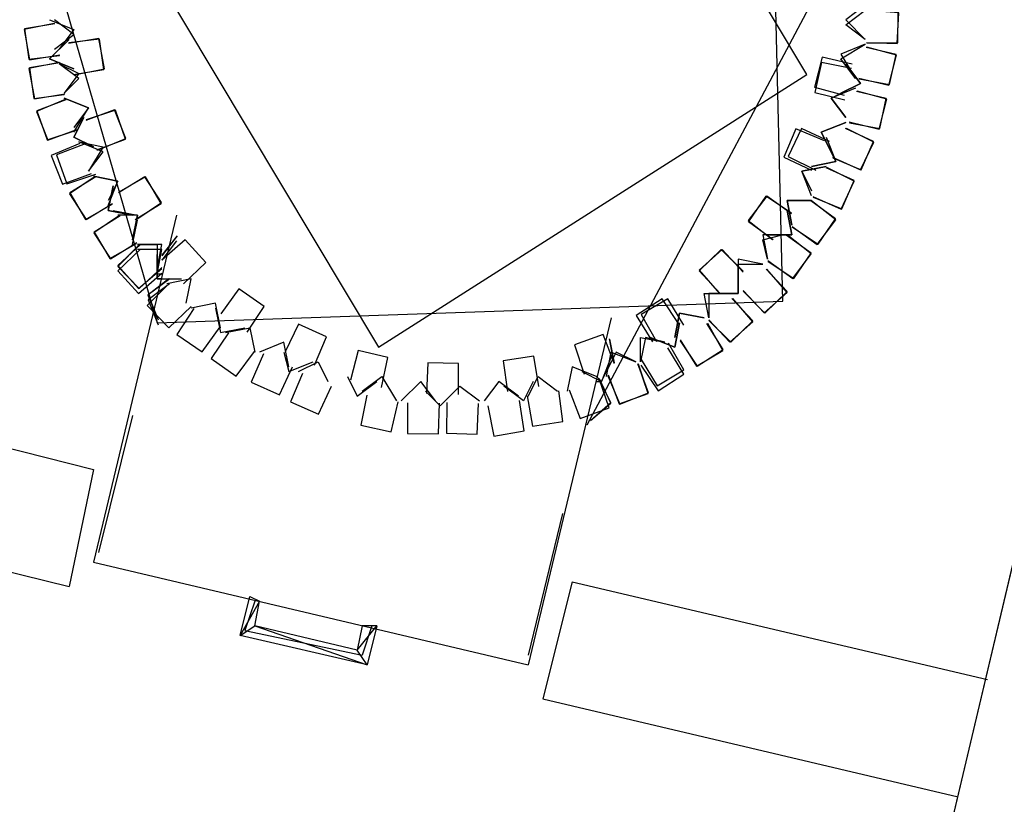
# Model space of a CAD drawing. Header units: feet. Extents: x -79 to 198, y -22 to 181.
# Tile 356 of 656: x 36.69 to 39.38, y 62.33 to 64.47. Entities that reach past the tile are written whole.
import ezdxf

# ---------------------------------------------------------------- set-up
doc = ezdxf.new("R2010")
doc.units = ezdxf.units.FT
doc.layers.add('A-LINEA', color=7, linetype='CONTINUOUS')
doc.layers.add('A-LINEA-FINA', color=9, linetype='CONTINUOUS')

msp = doc.modelspace()

# ---------------------------------------------------------------- linework, layer by layer
at = {"layer": 'A-LINEA'}
for p, q in [((40.7867, 68.8311), (38.56, 59.4311)), ((40.7867, 68.8311), (38.56, 59.4311)), ((39, 64.5111), (38.9467, 64.4711)), ((39, 64.5111), (38.9467, 64.4711)), ((38.9467, 64.4711), (39, 64.4178)), ((38.9467, 64.4711), (39, 64.4178)), ((39, 64.4044), (38.9333, 64.3778)), ((39, 64.4044), (38.9333, 64.3778)), ((38.9333, 64.3778), (38.9733, 64.3111)), ((38.9333, 64.3778), (38.9733, 64.3111)), ((38.9067, 64.2578), (38.96, 64.2844)), ((38.9067, 64.2578), (38.96, 64.2844)), ((36.8133, 64.2578), (36.88, 64.2311)), ((36.8133, 64.2578), (36.88, 64.2311)), ((38.9467, 64.2044), (38.9067, 64.2578)), ((38.9467, 64.2044), (38.9067, 64.2578)), ((36.88, 64.2311), (36.84, 64.1778)), ((36.88, 64.2311), (36.84, 64.1778)), ((36.84, 64.1511), (36.8667, 64.2044)), ((36.84, 64.1511), (36.8667, 64.2044)), ((38.88, 64.1644), (38.9467, 64.1911)), ((38.88, 64.1644), (38.9467, 64.1911)), ((38.9067, 64.1111), (38.88, 64.1644)), ((38.9067, 64.1111), (38.88, 64.1644)), ((36.8933, 64.1244), (36.84, 64.1511)), ((36.8933, 64.1244), (36.84, 64.1511)), ((38.8267, 64.0578), (38.8933, 64.0711)), ((38.8267, 64.0578), (38.8933, 64.0711)), ((38.8533, 63.9911), (38.8267, 64.0578)), ((38.8533, 63.9911), (38.8267, 64.0578)), ((36.9333, 63.9511), (36.9467, 64.0178)), ((36.9333, 63.9511), (36.9467, 64.0178)), ((37, 63.9378), (36.9333, 63.9511)), ((37, 63.9378), (36.9333, 63.9511)), ((37.12, 63.9378), (36.8933, 62.9911)), ((37.12, 63.9378), (36.8933, 62.9911)), ((37, 63.8578), (37.0133, 63.9244)), ((37, 63.8578), (37.0133, 63.9244)), ((37, 63.8578), (37.0133, 63.9244)), ((37, 63.8578), (37.0133, 63.9244)), ((37.1216, 63.8816), (37.0801, 63.8273)), ((37.1216, 63.8816), (37.0801, 63.8273)), ((37.1205, 63.8812), (37.0802, 63.8294)), ((37.1205, 63.8812), (37.0802, 63.8294)), ((37.12, 63.8677), (37.0802, 63.8156)), ((37.12, 63.8677), (37.0802, 63.8156)), ((37.16, 63.7644), (37.0933, 63.7511)), ((37.16, 63.7644), (37.0933, 63.7511)), ((37.1467, 63.6978), (37.16, 63.7644)), ((37.1467, 63.6978), (37.16, 63.7644)), ((38.3067, 63.6578), (38.08, 62.7111)), ((38.3067, 63.6578), (38.08, 62.7111)), ((38.48, 63.5778), (38.4933, 63.6444)), ((38.48, 63.5778), (38.4933, 63.6444)), ((38.315, 63.5339), (38.3017, 63.6009)), ((38.315, 63.5339), (38.3017, 63.6009)), ((38.3148, 63.5335), (38.302, 63.6006)), ((38.3148, 63.5335), (38.302, 63.6006)), ((38.3157, 63.5355), (38.3029, 63.5998)), ((38.3157, 63.5355), (38.3029, 63.5998)), ((38.4133, 63.6044), (38.48, 63.5778)), ((38.4133, 63.6044), (38.48, 63.5778)), ((38.32, 63.5644), (38.2933, 63.5111)), ((38.32, 63.5644), (38.2933, 63.5111)), ((38.2267, 63.5111), (38.28, 63.4844)), ((38.2267, 63.5111), (38.28, 63.4844)), ((36.0933, 63.4444), (36.8933, 63.2444)), ((36.0933, 63.4444), (36.8933, 63.2444)), ((37, 63.3911), (36.9067, 63.0178)), ((37, 63.3911), (36.9067, 63.0178)), ((36.8933, 63.2444), (36.8267, 62.9244)), ((36.8933, 63.2444), (36.8267, 62.9244)), ((36.0133, 63.1244), (36.8267, 62.9244)), ((36.0133, 63.1244), (36.8267, 62.9244)), ((38.1733, 63.1244), (38.08, 62.7378)), ((38.1733, 63.1244), (38.08, 62.7378)), ((36.8933, 62.9911), (38.08, 62.7111)), ((36.8933, 62.9911), (38.08, 62.7111)), ((38.2, 62.9378), (39.3333, 62.6711)), ((38.2, 62.9378), (39.3333, 62.6711)), ((38.2, 62.9378), (39.3333, 62.6711)), ((38.2, 62.9378), (39.3333, 62.6711)), ((37.3333, 62.8844), (37.3067, 62.8044)), ((37.3333, 62.8844), (37.3067, 62.8044)), ((37.3333, 62.8844), (37.3067, 62.8044)), ((37.3333, 62.8844), (37.3067, 62.8044)), ((37.6533, 62.8178), (37.6267, 62.7378)), ((37.6533, 62.8178), (37.6267, 62.7378)), ((37.6533, 62.8178), (37.6267, 62.7378)), ((37.6533, 62.8178), (37.6267, 62.7378)), ((37.3067, 62.8044), (37.6267, 62.7378)), ((37.3067, 62.8044), (37.6267, 62.7378)), ((37.3067, 62.8044), (37.6267, 62.7378)), ((37.3067, 62.8044), (37.6267, 62.7378))]:
    msp.add_line(p, q, dxfattribs=at)
for points in [[(39, 61.2844), (39.9733, 61.0578), (41.32, 66.7511), (40.3467, 66.9778), (39, 61.2844)], [(39, 61.2844), (39.9733, 61.0578), (41.32, 66.7511), (40.3467, 66.9778), (39, 61.2844)], [(37.5588, 65.7228), (36.7257, 64.8222), (37.067, 63.6439)], [(37.5588, 65.7228), (36.7257, 64.8222), (37.067, 63.6439)], [(37.5588, 65.7228), (36.7257, 64.8222), (37.067, 63.6439)], [(37.5588, 65.7228), (36.7257, 64.8222), (37.067, 63.6439)], [(38.2412, 63.3661), (39.0589, 64.9039), (37.5588, 65.7228)], [(38.2412, 63.3661), (39.0589, 64.9039), (37.5588, 65.7228)], [(38.1287, 65.5111), (36.9593, 64.767), (37.6713, 63.5778), (38.8407, 64.3219), (38.1287, 65.5111)], [(37.6713, 63.5778), (38.8407, 64.3219), (38.1287, 65.5111), (36.9593, 64.767), (37.6713, 63.5778)], [(38.1287, 65.5111), (36.9593, 64.767), (37.6713, 63.5778), (38.8407, 64.3219), (38.1287, 65.5111)], [(37.6713, 63.5778), (38.8407, 64.3219), (38.1287, 65.5111), (36.9593, 64.767), (37.6713, 63.5778)], [(37.067, 63.6439), (38.775, 63.7038), (38.733, 65.445)], [(37.067, 63.6439), (38.775, 63.7038), (38.733, 65.445)], [(39, 64.4178), (38.9467, 64.4578), (39, 64.4978)], [(39, 64.4178), (38.9467, 64.4578), (39, 64.4978)], [(39.0032, 64.4097), (39.0872, 64.4068), (39.0917, 64.4907), (39.0079, 64.4969)], [(39.0032, 64.4097), (39.0872, 64.4068), (39.0917, 64.4907), (39.0079, 64.4969)], [(39.0047, 64.4082), (39.0888, 64.4083), (39.0902, 64.4924), (39.0063, 64.4955)], [(39.0047, 64.4082), (39.0888, 64.4083), (39.0902, 64.4924), (39.0063, 64.4955)], [(36.7861, 64.4614), (36.7037, 64.4448), (36.7186, 64.3622), (36.8016, 64.3755)], [(36.7861, 64.4614), (36.7037, 64.4448), (36.7186, 64.3622), (36.8016, 64.3755)], [(36.7879, 64.4602), (36.705, 64.4466), (36.7169, 64.3635), (36.8003, 64.3737)], [(36.7879, 64.4602), (36.705, 64.4466), (36.7169, 64.3635), (36.8003, 64.3737)], [(36.7733, 64.4711), (36.84, 64.4444), (36.8, 64.3911)], [(36.7733, 64.4711), (36.84, 64.4444), (36.8, 64.3911)], [(36.7867, 64.3911), (36.84, 64.4311), (36.7867, 64.4711)], [(36.7867, 64.3911), (36.84, 64.4311), (36.7867, 64.4711)], [(36.8267, 64.4178), (36.7733, 64.3644), (36.84, 64.3378)], [(36.84, 64.3378), (36.7733, 64.3644), (36.8267, 64.4178)], [(36.8267, 64.4178), (36.7733, 64.3644), (36.84, 64.3378)], [(36.84, 64.3378), (36.7733, 64.3644), (36.8267, 64.4178)], [(36.8406, 64.3208), (36.923, 64.3374), (36.908, 64.4201), (36.8251, 64.4068)], [(36.8406, 64.3208), (36.923, 64.3374), (36.908, 64.4201), (36.8251, 64.4068)], [(36.8388, 64.3221), (36.9217, 64.3356), (36.9098, 64.4188), (36.8264, 64.4085)], [(36.8388, 64.3221), (36.9217, 64.3356), (36.9098, 64.4188), (36.8264, 64.4085)], [(38.9733, 64.3111), (38.9333, 64.3644), (39, 64.4044)], [(38.9733, 64.3111), (38.9333, 64.3644), (39, 64.4044)], [(38.9826, 64.3124), (39.0644, 64.2931), (39.0852, 64.3745), (39.0043, 64.3969)], [(38.9826, 64.3124), (39.0644, 64.2931), (39.0852, 64.3745), (39.0043, 64.3969)], [(38.9838, 64.3105), (39.0663, 64.2943), (39.0841, 64.3764), (39.0024, 64.3958)], [(38.9838, 64.3105), (39.0663, 64.2943), (39.0841, 64.3764), (39.0024, 64.3958)], [(36.7994, 64.3547), (36.717, 64.3382), (36.732, 64.2555), (36.8149, 64.2688)], [(36.7994, 64.3547), (36.717, 64.3382), (36.732, 64.2555), (36.8149, 64.2688)], [(36.8012, 64.3535), (36.7183, 64.34), (36.7302, 64.2568), (36.8136, 64.2671)], [(36.8012, 64.3535), (36.7183, 64.34), (36.7302, 64.2568), (36.8136, 64.2671)], [(36.8133, 64.2711), (36.8533, 64.3111), (36.8, 64.3511)], [(36.8, 64.3511), (36.8533, 64.3244), (36.8133, 64.2711)], [(36.8133, 64.2711), (36.8533, 64.3111), (36.8, 64.3511)], [(36.8, 64.3511), (36.8533, 64.3244), (36.8133, 64.2711)], [(38.964, 64.3499), (38.8822, 64.3691), (38.8614, 64.2877), (38.9424, 64.2653)], [(38.964, 64.3499), (38.8822, 64.3691), (38.8614, 64.2877), (38.9424, 64.2653)], [(38.9628, 64.3384), (38.8804, 64.3546), (38.8625, 64.2725), (38.9443, 64.253)], [(38.9628, 64.3384), (38.8804, 64.3546), (38.8625, 64.2725), (38.9443, 64.253)], [(38.9333, 64.2711), (38.9867, 64.2978), (38.9467, 64.3511)], [(38.9467, 64.3511), (38.9867, 64.2978), (38.9333, 64.2711)], [(38.9333, 64.2711), (38.9867, 64.2978), (38.9467, 64.3511)], [(38.9467, 64.3511), (38.9867, 64.2978), (38.9333, 64.2711)], [(38.9733, 64.2844), (38.9067, 64.2578), (38.9467, 64.2044)], [(38.9733, 64.2844), (38.9067, 64.2578), (38.9467, 64.2044)], [(38.956, 64.1924), (39.0378, 64.1731), (39.0586, 64.2545), (38.9776, 64.2769)], [(38.956, 64.1924), (39.0378, 64.1731), (39.0586, 64.2545), (38.9776, 64.2769)], [(38.9572, 64.1905), (39.0396, 64.1743), (39.0575, 64.2564), (38.9757, 64.2758)], [(38.9572, 64.1905), (39.0396, 64.1743), (39.0575, 64.2564), (38.9757, 64.2758)], [(36.8156, 64.2535), (36.7381, 64.2212), (36.7689, 64.143), (36.8476, 64.1722)], [(36.8156, 64.2535), (36.7381, 64.2212), (36.7689, 64.143), (36.8476, 64.1722)], [(36.8177, 64.2526), (36.739, 64.2232), (36.7669, 64.1439), (36.8467, 64.1703)], [(36.8177, 64.2526), (36.739, 64.2232), (36.7669, 64.1439), (36.8467, 64.1703)], [(36.84, 64.1644), (36.88, 64.2311), (36.8133, 64.2578)], [(36.84, 64.1644), (36.88, 64.2311), (36.8133, 64.2578)], [(36.9044, 64.1154), (36.9819, 64.1477), (36.9511, 64.2259), (36.8724, 64.1967)], [(36.9044, 64.1154), (36.9819, 64.1477), (36.9511, 64.2259), (36.8724, 64.1967)], [(36.9023, 64.1163), (36.981, 64.1457), (36.9531, 64.225), (36.8733, 64.1986)], [(36.9023, 64.1163), (36.981, 64.1457), (36.9531, 64.225), (36.8733, 64.1986)], [(36.8667, 64.2044), (36.84, 64.1511), (36.8933, 64.1244)], [(36.8667, 64.2044), (36.84, 64.1511), (36.8933, 64.1244)], [(38.9467, 64.1911), (38.88, 64.1644), (38.9067, 64.1111)], [(38.9467, 64.1911), (38.88, 64.1644), (38.9067, 64.1111)], [(38.8885, 64.1414), (38.8108, 64.1734), (38.7773, 64.0964), (38.8537, 64.0613)], [(38.8885, 64.1414), (38.8108, 64.1734), (38.7773, 64.0964), (38.8537, 64.0613)], [(38.9027, 64.1394), (38.8262, 64.1742), (38.7899, 64.0984), (38.8649, 64.0606)], [(38.9027, 64.1394), (38.8262, 64.1742), (38.7899, 64.0984), (38.8649, 64.0606)], [(38.9107, 64.0962), (38.9871, 64.0614), (39.0235, 64.1372), (38.9484, 64.1749)], [(38.9107, 64.0962), (38.9871, 64.0614), (39.0235, 64.1372), (38.9484, 64.1749)], [(38.9115, 64.0942), (38.9892, 64.0622), (39.0227, 64.1392), (38.9463, 64.1742)], [(38.9115, 64.0942), (38.9892, 64.0622), (39.0227, 64.1392), (38.9463, 64.1742)], [(36.8556, 64.1335), (36.7781, 64.1012), (36.8089, 64.023), (36.8876, 64.0522)], [(36.8556, 64.1335), (36.7781, 64.1012), (36.8089, 64.023), (36.8876, 64.0522)], [(36.871, 64.1326), (36.7923, 64.1032), (36.8202, 64.0239), (36.9, 64.0503)], [(36.871, 64.1326), (36.7923, 64.1032), (36.8202, 64.0239), (36.9, 64.0503)], [(36.88, 64.0578), (36.92, 64.1111), (36.8533, 64.1378)], [(36.8533, 64.1378), (36.92, 64.1244), (36.88, 64.0578)], [(36.88, 64.0578), (36.92, 64.1111), (36.8533, 64.1378)], [(36.8533, 64.1378), (36.92, 64.1244), (36.88, 64.0578)], [(38.8933, 64.1511), (38.92, 64.0844), (38.8533, 64.0711)], [(38.8933, 64.1511), (38.92, 64.0844), (38.8533, 64.0711)], [(38.8533, 64.0711), (38.92, 64.0844), (38.8933, 64.1378)], [(38.8533, 64.0711), (38.92, 64.0844), (38.8933, 64.1378)], [(38.8933, 64.0711), (38.8267, 64.0578), (38.8533, 64.0044)], [(38.8933, 64.0711), (38.8267, 64.0578), (38.8533, 64.0044)], [(38.8573, 63.9895), (38.9338, 63.9547), (38.9701, 64.0305), (38.8951, 64.0683)], [(38.8573, 63.9895), (38.9338, 63.9547), (38.9701, 64.0305), (38.8951, 64.0683)], [(38.8582, 63.9875), (38.9359, 63.9555), (38.9694, 64.0325), (38.893, 64.0676)], [(38.8582, 63.9875), (38.9359, 63.9555), (38.9694, 64.0325), (38.893, 64.0676)], [(36.8977, 64.0434), (36.8279, 63.9966), (36.8733, 63.9259), (36.9449, 63.97)], [(36.8977, 64.0434), (36.8279, 63.9966), (36.8733, 63.9259), (36.9449, 63.97)], [(36.8998, 64.043), (36.8284, 63.9987), (36.8712, 63.9265), (36.9443, 63.9679)], [(36.8998, 64.043), (36.8284, 63.9987), (36.8712, 63.9265), (36.9443, 63.9679)], [(36.9333, 63.9644), (36.96, 64.0311), (36.8933, 64.0444)], [(36.8933, 64.0444), (36.96, 64.0311), (36.9333, 63.9778)], [(36.9333, 63.9644), (36.96, 64.0311), (36.8933, 64.0444)], [(36.8933, 64.0444), (36.96, 64.0311), (36.9333, 63.9778)], [(37.009, 63.9255), (37.0788, 63.9723), (37.0333, 64.0429), (36.9618, 63.9989)], [(37.009, 63.9255), (37.0788, 63.9723), (37.0333, 64.0429), (36.9618, 63.9989)], [(37.0068, 63.9259), (37.0783, 63.9701), (37.0354, 64.0424), (36.9623, 64.001)], [(37.0068, 63.9259), (37.0783, 63.9701), (37.0354, 64.0424), (36.9623, 64.001)], [(36.9467, 64.0178), (36.9333, 63.9511), (37, 63.9378)], [(36.9467, 64.0178), (36.9333, 63.9511), (37, 63.9378)], [(38.7991, 63.9414), (38.7309, 63.9904), (38.6805, 63.9232), (38.7468, 63.8715)], [(38.7991, 63.9414), (38.7309, 63.9904), (38.6805, 63.9232), (38.7468, 63.8715)], [(38.7987, 63.9435), (38.7288, 63.99), (38.6809, 63.921), (38.7489, 63.8718)], [(38.7987, 63.9435), (38.7288, 63.99), (38.6809, 63.921), (38.7489, 63.8718)], [(38.8533, 63.9778), (38.7867, 63.9778), (38.8, 63.9111)], [(38.8, 63.9111), (38.7867, 63.9778), (38.8533, 63.9778)], [(38.8533, 63.9778), (38.7867, 63.9778), (38.8, 63.9111)], [(38.8, 63.9111), (38.7867, 63.9778), (38.8533, 63.9778)], [(38.8009, 63.9075), (38.8691, 63.8585), (38.9195, 63.9257), (38.8532, 63.9774)], [(38.8009, 63.9075), (38.8691, 63.8585), (38.9195, 63.9257), (38.8532, 63.9774)], [(38.8013, 63.9054), (38.8712, 63.8588), (38.9191, 63.9279), (38.8511, 63.9771)], [(38.8013, 63.9054), (38.8712, 63.8588), (38.9191, 63.9279), (38.8511, 63.9771)], [(36.9467, 63.9511), (37.0133, 63.9378), (37, 63.8711)], [(36.9467, 63.9511), (37.0133, 63.9378), (37, 63.8711)], [(38.7333, 63.8844), (38.8, 63.8844), (38.7867, 63.9511)], [(38.7867, 63.9511), (38.8, 63.8844), (38.7333, 63.8844)], [(38.7333, 63.8844), (38.8, 63.8844), (38.7867, 63.9511)], [(38.7867, 63.9511), (38.8, 63.8844), (38.7333, 63.8844)], [(36.9644, 63.9368), (36.8946, 63.89), (36.94, 63.8193), (37.0116, 63.8633)], [(36.9644, 63.9368), (36.8946, 63.89), (36.94, 63.8193), (37.0116, 63.8633)], [(36.9665, 63.9363), (36.8951, 63.8921), (36.9379, 63.8198), (37.011, 63.8612)], [(36.9665, 63.9363), (36.8951, 63.8921), (36.9379, 63.8198), (37.011, 63.8612)], [(37, 63.8711), (37.0133, 63.9378), (36.96, 63.9378)], [(37, 63.8711), (37.0133, 63.9378), (36.96, 63.9378)], [(37.1389, 63.7511), (37.2, 63.8088), (37.1434, 63.871), (37.0802, 63.8157)], [(37.1389, 63.7511), (37.2, 63.8088), (37.1434, 63.871), (37.0802, 63.8157)], [(38.7867, 63.8844), (38.72, 63.8844), (38.7333, 63.8178)], [(38.7333, 63.8178), (38.72, 63.8711), (38.7733, 63.8844)], [(38.7867, 63.8844), (38.72, 63.8844), (38.7333, 63.8178)], [(38.7333, 63.8178), (38.72, 63.8711), (38.7733, 63.8844)], [(38.7342, 63.8142), (38.8024, 63.7651), (38.8528, 63.8324), (38.7866, 63.8841)], [(38.7342, 63.8142), (38.8024, 63.7651), (38.8528, 63.8324), (38.7866, 63.8841)], [(38.7346, 63.8121), (38.8046, 63.7655), (38.8525, 63.8345), (38.7844, 63.8838)], [(38.7346, 63.8121), (38.8046, 63.7655), (38.8525, 63.8345), (38.7844, 63.8838)], [(37.0193, 63.8578), (36.96, 63.7983), (37.0183, 63.7378), (37.0799, 63.7949)], [(37.0193, 63.8578), (36.96, 63.7983), (37.0183, 63.7378), (37.0799, 63.7949)], [(37.021, 63.8444), (36.96, 63.7866), (37.0166, 63.7245), (37.0798, 63.7799)], [(37.021, 63.8444), (36.96, 63.7866), (37.0166, 63.7245), (37.0798, 63.7799)], [(37.021, 63.8444), (36.96, 63.7866), (37.0166, 63.7245), (37.0798, 63.7799)], [(37.021, 63.8444), (36.96, 63.7866), (37.0166, 63.7245), (37.0798, 63.7799)], [(37.0215, 63.8578), (36.9601, 63.8004), (37.0162, 63.7379), (37.0798, 63.7928)], [(37.0215, 63.8578), (36.9601, 63.8004), (37.0162, 63.7379), (37.0798, 63.7928)], [(37.0667, 63.7911), (37.08, 63.8578), (37.0133, 63.8578)], [(37.0133, 63.8578), (37.0667, 63.8578), (37.0667, 63.7911)], [(37.0667, 63.7911), (37.08, 63.8578), (37.0133, 63.8578)], [(37.0133, 63.8578), (37.0667, 63.8578), (37.0667, 63.7911)], [(37.0667, 63.7778), (37.08, 63.8444), (37.0133, 63.8444)], [(37.0667, 63.7778), (37.08, 63.8444), (37.0133, 63.8444)], [(37.0667, 63.7778), (37.08, 63.8444), (37.0133, 63.8444)], [(37.0667, 63.7778), (37.08, 63.8444), (37.0133, 63.8444)], [(38.6667, 63.7851), (38.6071, 63.8444), (38.5467, 63.7861), (38.6038, 63.7245)], [(38.6667, 63.7851), (38.6071, 63.8444), (38.5467, 63.7861), (38.6038, 63.7245)], [(38.6666, 63.783), (38.6093, 63.8444), (38.5468, 63.7883), (38.6017, 63.7247)], [(38.6666, 63.783), (38.6093, 63.8444), (38.5468, 63.7883), (38.6017, 63.7247)], [(37.0667, 63.8311), (37.0667, 63.7778), (37.08, 63.7778)], [(37.08, 63.7644), (37.0667, 63.7644), (37.0667, 63.8311)], [(37.0667, 63.8311), (37.0667, 63.7644), (37.08, 63.7644)], [(37.0667, 63.8311), (37.0667, 63.7644), (37.1333, 63.7644)], [(37.0667, 63.8311), (37.0667, 63.7778), (37.08, 63.7778)], [(37.08, 63.7644), (37.0667, 63.7644), (37.0667, 63.8311)], [(37.0667, 63.8311), (37.0667, 63.7644), (37.08, 63.7644)], [(37.0667, 63.8311), (37.0667, 63.7644), (37.1333, 63.7644)], [(38.72, 63.8044), (38.6533, 63.8178), (38.6533, 63.7511)], [(38.72, 63.8044), (38.6533, 63.8178), (38.6533, 63.7511)], [(38.5867, 63.7244), (38.6533, 63.7244), (38.6533, 63.7911)], [(38.6533, 63.7911), (38.6533, 63.7244), (38.5867, 63.7244)], [(38.5867, 63.7244), (38.6533, 63.7244), (38.6533, 63.7911)], [(38.6533, 63.7911), (38.6533, 63.7244), (38.5867, 63.7244)], [(38.6533, 63.7378), (38.6533, 63.8044), (38.72, 63.8044)], [(38.6533, 63.7378), (38.6533, 63.8044), (38.72, 63.8044)], [(38.6667, 63.7304), (38.7262, 63.6711), (38.7866, 63.7295), (38.7295, 63.791)], [(38.6667, 63.7304), (38.7262, 63.6711), (38.7866, 63.7295), (38.7295, 63.791)], [(38.6667, 63.7326), (38.724, 63.6712), (38.7865, 63.7273), (38.7317, 63.7909)], [(38.6667, 63.7326), (38.724, 63.6712), (38.7865, 63.7273), (38.7317, 63.7909)], [(37.0993, 63.7644), (37.042, 63.7196), (37.07, 63.6525)], [(37.0993, 63.7644), (37.042, 63.7196), (37.07, 63.6525)], [(37.1015, 63.7644), (37.0423, 63.7208), (37.0698, 63.6526)], [(37.1015, 63.7644), (37.0423, 63.7208), (37.0698, 63.6526)], [(37.099, 63.7511), (37.04, 63.6913), (37.0987, 63.6311), (37.1599, 63.6886)], [(37.099, 63.7511), (37.04, 63.6913), (37.0987, 63.6311), (37.1599, 63.6886)], [(37.101, 63.7511), (37.0421, 63.707), (37.0703, 63.639)], [(37.101, 63.7511), (37.0421, 63.707), (37.0703, 63.639)], [(37.3126, 63.6191), (37.3589, 63.6893), (37.2897, 63.7369), (37.2407, 63.6686)], [(37.3126, 63.6191), (37.3589, 63.6893), (37.2897, 63.7369), (37.2407, 63.6686)], [(38.4923, 63.6401), (38.4455, 63.7099), (38.3748, 63.6644), (38.4189, 63.5929)], [(38.4923, 63.6401), (38.4455, 63.7099), (38.3748, 63.6644), (38.4189, 63.5929)], [(38.5052, 63.638), (38.461, 63.7094), (38.3887, 63.6666), (38.4301, 63.5934)], [(38.5052, 63.638), (38.461, 63.7094), (38.3887, 63.6666), (38.4301, 63.5934)], [(38.5733, 63.6578), (38.56, 63.7244), (38.6267, 63.7244)], [(38.5733, 63.6578), (38.56, 63.7244), (38.6267, 63.7244)], [(38.64, 63.7244), (38.5733, 63.7244), (38.5733, 63.6578)], [(38.64, 63.7244), (38.5733, 63.7244), (38.5733, 63.6578)], [(38.5733, 63.6504), (38.6329, 63.5911), (38.6933, 63.6495), (38.6362, 63.711)], [(38.5733, 63.6504), (38.6329, 63.5911), (38.6933, 63.6495), (38.6362, 63.711)], [(38.5734, 63.6526), (38.6307, 63.5912), (38.6932, 63.6473), (38.6383, 63.7109)], [(38.5734, 63.6526), (38.6307, 63.5912), (38.6932, 63.6473), (38.6383, 63.7109)], [(37.1673, 63.6831), (37.1211, 63.6129), (37.1904, 63.5654), (37.2393, 63.6337)], [(37.1673, 63.6831), (37.1211, 63.6129), (37.1904, 63.5654), (37.2393, 63.6337)], [(37.24, 63.6311), (37.2267, 63.6978), (37.16, 63.6844)], [(37.24, 63.6311), (37.2267, 63.6978), (37.16, 63.6844)], [(37.2267, 63.6844), (37.24, 63.6178), (37.3067, 63.6311)], [(37.2267, 63.6844), (37.24, 63.6178), (37.3067, 63.6311)], [(38.56, 63.6578), (38.4933, 63.6711), (38.48, 63.6044)], [(38.48, 63.6044), (38.4933, 63.6711), (38.56, 63.6578)], [(38.56, 63.6578), (38.4933, 63.6711), (38.48, 63.6044)], [(38.48, 63.6044), (38.4933, 63.6711), (38.56, 63.6578)], [(37.2533, 63.6178), (37.32, 63.6311), (37.3333, 63.5644)], [(37.2533, 63.6178), (37.32, 63.6311), (37.3333, 63.5644)], [(37.4962, 63.529), (37.5292, 63.6063), (37.4526, 63.6408), (37.4166, 63.5648)], [(37.4962, 63.529), (37.5292, 63.6063), (37.4526, 63.6408), (37.4166, 63.5648)], [(38.4933, 63.6444), (38.48, 63.5778), (38.4133, 63.6044)], [(38.4933, 63.6444), (38.48, 63.5778), (38.4133, 63.6044)], [(38.4944, 63.5955), (38.5412, 63.5257), (38.6118, 63.5711), (38.5678, 63.6427)], [(38.4944, 63.5955), (38.5412, 63.5257), (38.6118, 63.5711), (38.5678, 63.6427)], [(38.4948, 63.5976), (38.539, 63.5262), (38.6113, 63.569), (38.5699, 63.6421)], [(38.4948, 63.5976), (38.539, 63.5262), (38.6113, 63.569), (38.5699, 63.6421)], [(37.2616, 63.6166), (37.2143, 63.5472), (37.2827, 63.4985), (37.3328, 63.566)], [(37.2616, 63.6166), (37.2143, 63.5472), (37.2827, 63.4985), (37.3328, 63.566)], [(38.315, 63.5338), (38.285, 63.6123), (38.206, 63.5839), (38.2329, 63.5043)], [(38.315, 63.5338), (38.285, 63.6123), (38.206, 63.5839), (38.2329, 63.5043)], [(38.4533, 63.5911), (38.4, 63.6044), (38.3867, 63.5378)], [(38.3867, 63.5378), (38.3867, 63.6044), (38.4533, 63.5911)], [(38.4533, 63.5911), (38.4, 63.6044), (38.3867, 63.5378)], [(38.3867, 63.5378), (38.3867, 63.6044), (38.4533, 63.5911)], [(37.4267, 63.5244), (37.4133, 63.5911), (37.3467, 63.5644)], [(37.4267, 63.5244), (37.4133, 63.5911), (37.3467, 63.5644)], [(37.6799, 63.4678), (37.6972, 63.5501), (37.6154, 63.569), (37.5949, 63.4875)], [(37.6799, 63.4678), (37.6972, 63.5501), (37.6154, 63.569), (37.5949, 63.4875)], [(38.3877, 63.5288), (38.4345, 63.459), (38.5052, 63.5045), (38.4611, 63.576)], [(38.3877, 63.5288), (38.4345, 63.459), (38.5052, 63.5045), (38.4611, 63.576)], [(38.3881, 63.5443), (38.4324, 63.4728), (38.5046, 63.5157), (38.4632, 63.5888)], [(38.3881, 63.5443), (38.4324, 63.4728), (38.5046, 63.5157), (38.4632, 63.5888)], [(37.357, 63.5599), (37.3241, 63.4826), (37.4008, 63.4482), (37.4367, 63.5241)], [(37.357, 63.5599), (37.3241, 63.4826), (37.4008, 63.4482), (37.4367, 63.5241)], [(37.4133, 63.5644), (37.4267, 63.5111), (37.4933, 63.5378)], [(37.4133, 63.5644), (37.4267, 63.5111), (37.4933, 63.5378)], [(38.1094, 63.4705), (38.0949, 63.5532), (38.0119, 63.5403), (38.0232, 63.4571)], [(38.1094, 63.4705), (38.0949, 63.5532), (38.0119, 63.5403), (38.0232, 63.4571)], [(38.3067, 63.5511), (38.28, 63.4844), (38.2667, 63.4978)], [(38.3067, 63.5511), (38.28, 63.4844), (38.2667, 63.4978)], [(38.3733, 63.5378), (38.32, 63.5644), (38.2933, 63.5111)], [(38.2933, 63.4978), (38.3067, 63.5644), (38.3733, 63.5378)], [(38.3733, 63.5378), (38.32, 63.5644), (38.2933, 63.5111)], [(38.3733, 63.5378), (38.32, 63.5644), (38.2933, 63.5111)], [(38.2933, 63.4978), (38.3067, 63.5644), (38.3733, 63.5378)], [(38.3733, 63.5378), (38.32, 63.5644), (38.2933, 63.5111)], [(37.4533, 63.5111), (37.5067, 63.5378), (37.5333, 63.4844)], [(37.4533, 63.5111), (37.5067, 63.5378), (37.5333, 63.4844)], [(37.8893, 63.4488), (37.8898, 63.5329), (37.8058, 63.535), (37.802, 63.4511)], [(37.8893, 63.4488), (37.8898, 63.5329), (37.8058, 63.535), (37.802, 63.4511)], [(38.2667, 63.4978), (38.2, 63.5244), (38.1867, 63.4578)], [(38.2667, 63.4978), (38.2, 63.5244), (38.1867, 63.4578)], [(38.2267, 63.5111), (38.28, 63.4844), (38.3067, 63.5378)], [(38.2267, 63.5111), (38.28, 63.4844), (38.3067, 63.5378)], [(38.2667, 63.4978), (38.28, 63.4844), (38.3067, 63.5378)], [(38.2667, 63.4844), (38.28, 63.4844), (38.3067, 63.5378)], [(38.2667, 63.4978), (38.28, 63.4844), (38.3067, 63.5378)], [(38.2667, 63.4844), (38.28, 63.4844), (38.3067, 63.5378)], [(38.2976, 63.5001), (38.3299, 63.4225), (38.4081, 63.4533), (38.3789, 63.5321)], [(38.2976, 63.5001), (38.3299, 63.4225), (38.4081, 63.4533), (38.3789, 63.5321)], [(38.2983, 63.5017), (38.3284, 63.4232), (38.4074, 63.4518), (38.3804, 63.5313)], [(38.2983, 63.5017), (38.3284, 63.4232), (38.4074, 63.4518), (38.3804, 63.5313)], [(38.2985, 63.5021), (38.3279, 63.4234), (38.4072, 63.4513), (38.3808, 63.5311)], [(38.2985, 63.5021), (38.3279, 63.4234), (38.4072, 63.4513), (38.3808, 63.5311)], [(37.4634, 63.5064), (37.4309, 63.429), (37.5077, 63.3949), (37.5433, 63.4711)], [(37.4634, 63.5064), (37.4309, 63.429), (37.5077, 63.3949), (37.5433, 63.4711)], [(37.5867, 63.4978), (37.6133, 63.4444), (37.6667, 63.4844)], [(37.5867, 63.4978), (37.6133, 63.4444), (37.6667, 63.4844)], [(37.6267, 63.4578), (37.68, 63.4978), (37.72, 63.4311)], [(37.6267, 63.4578), (37.68, 63.4978), (37.72, 63.4311)], [(37.8267, 63.4311), (37.7867, 63.4844), (37.7333, 63.4311)], [(37.8267, 63.4311), (37.7867, 63.4844), (37.7333, 63.4311)], [(38.0533, 63.4444), (38, 63.4844), (37.96, 63.4311)], [(38.0533, 63.4444), (38, 63.4844), (37.96, 63.4311)], [(38.0933, 63.4844), (38.0667, 63.4311), (38.0133, 63.4711)], [(38.0933, 63.4844), (38.0667, 63.4311), (38.0133, 63.4711)], [(38.08, 63.4444), (38.1067, 63.4978), (38.16, 63.4578)], [(38.08, 63.4444), (38.1067, 63.4978), (38.16, 63.4578)], [(38.1916, 63.4615), (38.2218, 63.3832), (38.3008, 63.4119), (38.2736, 63.4914)], [(38.1916, 63.4615), (38.2218, 63.3832), (38.3008, 63.4119), (38.2736, 63.4914)], [(38.2502, 63.3779), (38.3054, 63.4253), (38.2742, 63.4911)], [(38.2502, 63.3779), (38.3054, 63.4253), (38.2742, 63.4911)], [(38.2504, 63.3779), (38.3056, 63.4265), (38.2722, 63.4921)], [(38.2504, 63.3779), (38.3056, 63.4265), (38.2722, 63.4921)], [(38.2506, 63.3779), (38.3055, 63.4258), (38.2737, 63.4913)], [(38.2506, 63.3779), (38.3055, 63.4258), (38.2737, 63.4913)], [(37.88, 63.4578), (37.84, 63.4178), (37.8, 63.4578)], [(37.88, 63.4578), (37.84, 63.4178), (37.8, 63.4578)], [(37.8533, 63.4311), (37.8933, 63.4711), (37.9467, 63.4311)], [(37.8533, 63.4311), (37.8933, 63.4711), (37.9467, 63.4311)], [(38.0773, 63.4452), (38.0916, 63.3624), (38.1747, 63.3751), (38.1636, 63.4584)], [(38.0773, 63.4452), (38.0916, 63.3624), (38.1747, 63.3751), (38.1636, 63.4584)], [(37.6392, 63.4471), (37.6234, 63.3646), (37.7055, 63.3472), (37.7246, 63.429)], [(37.6392, 63.4471), (37.6234, 63.3646), (37.7055, 63.3472), (37.7246, 63.429)], [(37.97, 63.4176), (37.9858, 63.3351), (38.0686, 63.3493), (38.0561, 63.4324)], [(37.97, 63.4176), (37.9858, 63.3351), (38.0686, 63.3493), (38.0561, 63.4324)], [(37.7501, 63.4261), (37.7509, 63.3421), (37.8349, 63.3412), (37.8374, 63.4251)], [(37.7501, 63.4261), (37.7509, 63.3421), (37.8349, 63.3412), (37.8374, 63.4251)], [(37.8575, 63.4268), (37.8569, 63.3428), (37.9408, 63.3405), (37.9447, 63.4244)], [(37.8575, 63.4268), (37.8569, 63.3428), (37.9408, 63.3405), (37.9447, 63.4244)], [(38.2, 62.9378), (38.12, 62.6178), (39.2533, 62.3511)], [(38.2, 62.9378), (38.12, 62.6178), (39.2533, 62.3511)]]:
    msp.add_lwpolyline(points, dxfattribs=at)
at = {"layer": 'A-LINEA-FINA'}
for points in [[(37.3467, 62.8844), (37.2933, 62.7911), (37.32, 62.8978), (37.3467, 62.8844), (37.3467, 62.8844)], [(37.3467, 62.8844), (37.2933, 62.7911), (37.32, 62.8978), (37.3467, 62.8844), (37.3467, 62.8844)], [(37.3333, 62.8178), (37.3467, 62.8844), (37.2933, 62.7911), (37.3333, 62.8178)], [(37.3333, 62.8178), (37.3467, 62.8844), (37.2933, 62.7911), (37.3333, 62.8178)], [(37.3333, 62.8178), (37.64, 62.7111), (37.2933, 62.7911), (37.3333, 62.8178), (37.3333, 62.8178)], [(37.3333, 62.8178), (37.64, 62.7111), (37.2933, 62.7911), (37.3333, 62.8178), (37.3333, 62.8178)], [(37.6133, 62.7511), (37.3333, 62.8178), (37.64, 62.7111), (37.6133, 62.7511)], [(37.6133, 62.7511), (37.3333, 62.8178), (37.64, 62.7111), (37.6133, 62.7511)], [(37.6267, 62.8178), (37.6133, 62.7511), (37.6667, 62.8178), (37.6267, 62.8178)], [(37.6133, 62.7511), (37.6667, 62.8178), (37.64, 62.7111), (37.6133, 62.7511), (37.6133, 62.7511)], [(37.6267, 62.8178), (37.6133, 62.7511), (37.6667, 62.8178), (37.6267, 62.8178)], [(37.6133, 62.7511), (37.6667, 62.8178), (37.64, 62.7111), (37.6133, 62.7511), (37.6133, 62.7511)]]:
    msp.add_lwpolyline(points, dxfattribs=at)

doc.saveas('drawing.dxf')
